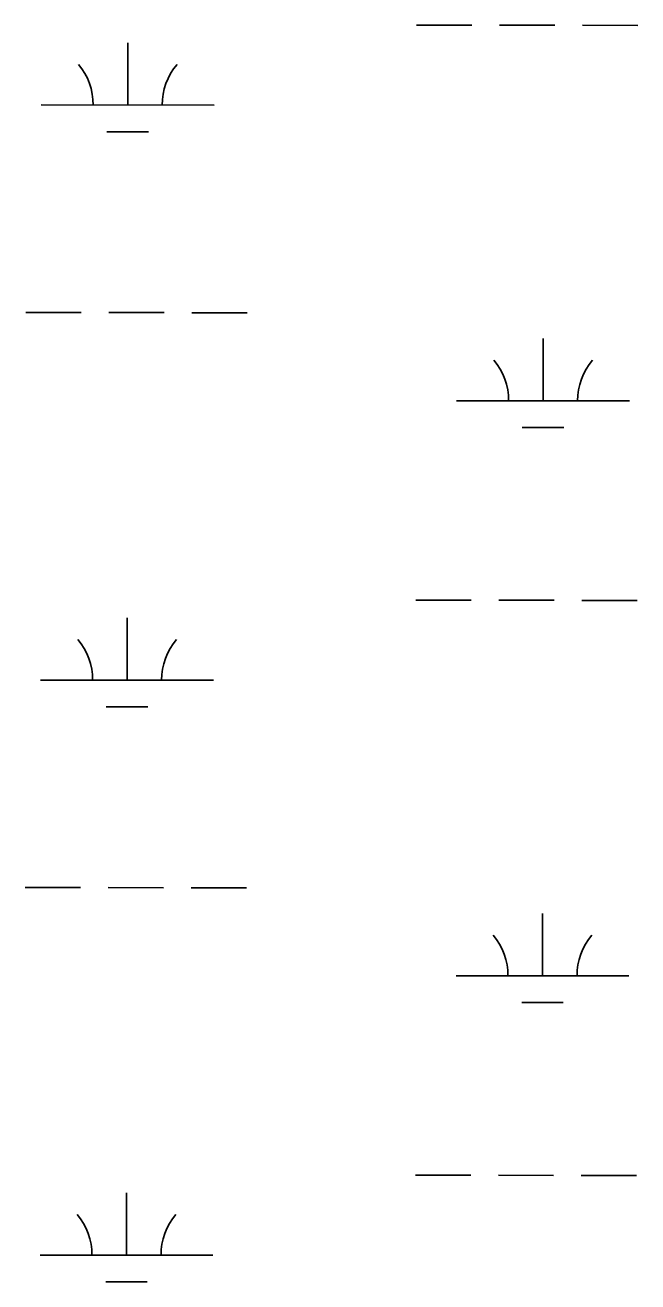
# Model space of a CAD drawing. Extents: x 3148686 to 3186545, y 916144 to 941516.
# Drawn here: x 3156433 to 3156788, y 926746 to 927473 of the extents above; entities that cross this region are included whole.
import ezdxf

# ---------------------------------------------------------------- set-up
doc = ezdxf.new("R2010")
doc.units = 0
doc.layers.add('V-WETL-SWMP', color=7, linetype='Continuous')

msp = doc.modelspace()

# ---------------------------------------------------------------- linework, layer by layer
at = {"layer": 'V-WETL-SWMP'}
for p, q in [((3156659.79, 927473.14), (3156691.79, 927473.11)), ((3156707.79, 927473.09), (3156739.79, 927473.06)), ((3156755.79, 927473.04), (3156787.79, 927473.01)), ((3156492.67, 927426.89), (3156492.71, 927462.89)), ((3156442.67, 927426.94), (3156542.67, 927426.84)), ((3156480.66, 927411.47), (3156504.66, 927411.45)), ((3156433.7, 927306.88), (3156465.7, 927306.85)), ((3156481.7, 927306.83), (3156513.7, 927306.8)), ((3156529.7, 927306.78), (3156561.7, 927306.75)), ((3156732.96, 927255.82), (3156733, 927291.82)), ((3156682.96, 927255.88), (3156782.96, 927255.77)), ((3156720.95, 927240.4), (3156744.95, 927240.38)), ((3156659.43, 927140.47), (3156691.43, 927140.43)), ((3156707.43, 927140.42), (3156739.43, 927140.38)), ((3156755.43, 927140.37), (3156787.43, 927140.33)), ((3156492.32, 927094.21), (3156492.36, 927130.21)), ((3156442.32, 927094.27), (3156542.32, 927094.16)), ((3156480.31, 927078.8), (3156504.31, 927078.77)), ((3156433.35, 926974.21), (3156465.35, 926974.17)), ((3156481.35, 926974.16), (3156513.35, 926974.12)), ((3156529.35, 926974.1), (3156561.35, 926974.07)), ((3156732.61, 926923.15), (3156732.65, 926959.15)), ((3156682.61, 926923.2), (3156782.61, 926923.1)), ((3156720.6, 926907.73), (3156744.6, 926907.7)), ((3156659.08, 926807.79), (3156691.08, 926807.76)), ((3156707.08, 926807.74), (3156739.08, 926807.71)), ((3156755.08, 926807.69), (3156787.08, 926807.66)), ((3156491.97, 926761.54), (3156492.01, 926797.54)), ((3156441.97, 926761.59), (3156541.97, 926761.49)), ((3156479.95, 926746.12), (3156503.95, 926746.1))]:
    msp.add_line(p, q, dxfattribs=at)
for centre, start, end in [((3156437.43, 927427.42), 359.16781, 40.71147), ((3156547.92, 927427.31), 139.1678, 180.71146), ((3156677.72, 927256.36), 359.16781, 40.71147), ((3156788.21, 927256.24), 139.1678, 180.71146), ((3156437.08, 927094.75), 359.16781, 40.71147), ((3156547.57, 927094.63), 139.1678, 180.71146), ((3156677.37, 926923.68), 359.16781, 40.71147), ((3156787.86, 926923.56), 139.1678, 180.71146), ((3156436.73, 926762.07), 359.16781, 40.71147), ((3156547.21, 926761.96), 139.1678, 180.71146)]:
    msp.add_arc(centre, 35.25, start, end, dxfattribs=at)

doc.saveas('drawing.dxf')
